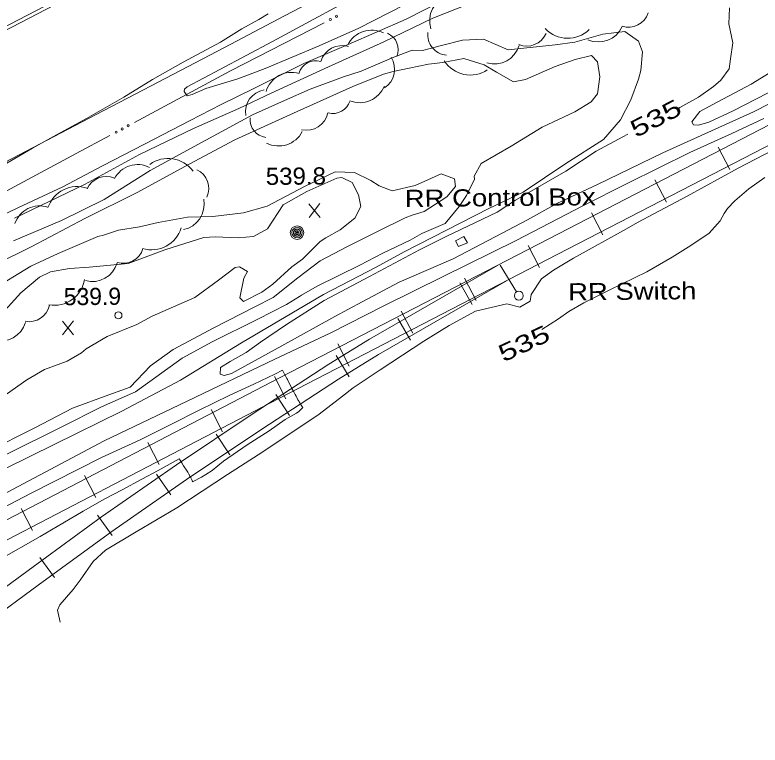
# Model space of a CAD drawing. Extents: x 2361284 to 2366480, y 6976556 to 6985346.
# Drawn here: x 2362119.1 to 2362327.9, y 6977542.1 to 6977746.6 of the extents above; entities that cross this region are included whole.
import ezdxf
from ezdxf.enums import TextEntityAlignment as Align

# ---------------------------------------------------------------- set-up
doc = ezdxf.new("R2010")
doc.units = 0
doc.header["$LTSCALE"] = 1.9
for name, color, linetype, lineweight in [('12', 7, 'Continuous', 13), ('13', 7, 'Continuous', 13), ('16', 7, 'Continuous', 13), ('21', 7, 'Continuous', 13), ('29', 7, 'Continuous', 13), ('3', 7, 'Continuous', 13), ('4', 7, 'Continuous', 13), ('8', 7, 'Continuous', 13)]:
    doc.layers.add(name, color=color, linetype=linetype, lineweight=lineweight)

msp = doc.modelspace()

# ---------------------------------------------------------------- linework, layer by layer
at = {"layer": '12'}
for p, q in [((2362204.611, 6977689.893), (2362201.494, 6977693.744)), ((2362201.531, 6977689.864), (2362204.574, 6977693.773)), ((2362135.509, 6977657.025), (2362132.392, 6977660.876)), ((2362132.429, 6977656.996), (2362135.472, 6977660.905))]:
    msp.add_line(p, q, dxfattribs=at)
for points in [[(2362250.413, 6977751.35), (2362236.205, 6977745.685), (2362222.488, 6977739.094), (2362207.004, 6977732.116), (2362190.863, 6977724.672), (2362181.803, 6977720.446), (2362169.105, 6977714.835), (2362154.044, 6977707.521), (2362138.623, 6977699.164), (2362118.932, 6977689.667)], [(2362305.209, 6977720.51), (2362305.447, 6977720.643), (2362310.631, 6977723.561), (2362314.883, 6977726.532), (2362316.935, 6977728.381), (2362319.226, 6977731.483), (2362319.668, 6977734.357), (2362320.255, 6977738.813), (2362319.186, 6977744.074), (2362319.332, 6977748.606)], [(2362344.044, 6977728.609), (2362326.07, 6977719.438), (2362300.627, 6977707.995), (2362282.351, 6977699.101), (2362270.991, 6977693.762), (2362262.705, 6977689.204), (2362253.639, 6977684.457), (2362241.907, 6977678.296), (2362226.789, 6977671.741), (2362216.379, 6977666.281), (2362208.758, 6977662.15), (2362193.855, 6977653.948), (2362179.749, 6977646.242), (2362177.705, 6977645.633), (2362176.591, 6977646.022), (2362176.684, 6977647.843), (2362179.448, 6977649.549), (2362183.863, 6977652.062), (2362187.936, 6977654.931), (2362195.209, 6977659.911), (2362205.796, 6977666.611), (2362218.422, 6977673.401), (2362232.462, 6977680.866), (2362239.976, 6977684.597), (2362254.233, 6977691.353), (2362259.361, 6977694.751), (2362273.525, 6977702.877), (2362281.942, 6977708.458), (2362289.475, 6977712.509), (2362290.868, 6977713.213)], [(2362329.265, 6977701.127), (2362324.775, 6977697.863), (2362322.82, 6977696.195), (2362320.816, 6977694.576), (2362318.798, 6977692.357), (2362317.881, 6977690.968), (2362316.77, 6977688.918), (2362313.613, 6977685.508), (2362308.525, 6977682.049), (2362303.235, 6977678.799), (2362296.194, 6977674.621), (2362285.833, 6977669.582), (2362278.496, 6977665.952), (2362274.359, 6977663.513), (2362271.458, 6977661.496), (2362266.797, 6977658.471)]]:
    msp.add_lwpolyline(points, dxfattribs=at)
at = {"layer": '13'}
for points in [[(2362328.584, 6977761.985), (2362324.527, 6977761.735), (2362317.603, 6977761.199), (2362312.271, 6977761.438), (2362306.199, 6977761.521), (2362301.199, 6977763.593), (2362297.881, 6977765.453), (2362293.347, 6977767.97), (2362288.973, 6977769.538), (2362282.81, 6977768.67), (2362268.26, 6977764.39), (2362256.735, 6977759.6), (2362243.546, 6977753.055), (2362228.728, 6977745.444), (2362212.494, 6977738.309), (2362200.085, 6977732.97), (2362186.189, 6977726.128), (2362176.843, 6977721.549), (2362168.214, 6977717.037), (2362155.417, 6977710.425), (2362143.644, 6977704.322), (2362132.559, 6977698.497), (2362119.865, 6977692.575), (2362112.657, 6977689.097)], [(2362220.298, 6977754.914), (2362191.295, 6977739.207), (2362176.55, 6977731.287), (2362167.355, 6977726.429), (2362166.59, 6977725.862), (2362166.547, 6977725.131), (2362167.369, 6977723.959), (2362168.725, 6977724.362), (2362172.609, 6977726.029), (2362181.554, 6977728.704), (2362189.216, 6977731.637), (2362204.368, 6977737.961), (2362215.481, 6977742.858), (2362228.449, 6977749.511)], [(2362112.867, 6977702.84), (2362123.975, 6977709.306), (2362130.761, 6977712.99), (2362139.158, 6977717.58), (2362149.631, 6977723.58), (2362157.665, 6977728.487), (2362166.279, 6977733.339), (2362176.657, 6977738.948), (2362182.711, 6977742.677), (2362187.436, 6977745.352), (2362190.071, 6977746.907)], [(2362118.733, 6977683.305), (2362132.169, 6977689.073), (2362144.103, 6977694.945), (2362156.987, 6977703.019), (2362172.557, 6977711.538), (2362185.63, 6977718.662), (2362194.622, 6977722.648), (2362201.864, 6977725.797), (2362211.19, 6977729.296), (2362216.115, 6977730.853), (2362225.259, 6977734.77), (2362230.381, 6977736.709), (2362233.302, 6977736.606), (2362238.667, 6977738.087), (2362244.535, 6977739.513), (2362250.452, 6977739.86), (2362257.361, 6977736.875), (2362270.479, 6977738.22), (2362276.032, 6977738.973), (2362283.861, 6977741.207), (2362290.015, 6977741.956), (2362293.86, 6977739.232), (2362294.928, 6977736.252), (2362294.538, 6977730.998)], [(2362113.744, 6977676.827), (2362123.827, 6977681.793), (2362138.714, 6977689.595), (2362153.325, 6977696.863), (2362167.96, 6977704.844), (2362180.686, 6977711.655), (2362198.203, 6977719.552), (2362213.806, 6977726.591), (2362222.405, 6977729.982), (2362225.067, 6977730.768), (2362229.599, 6977731.721), (2362235.008, 6977732.822), (2362239.033, 6977733.321), (2362244.864, 6977734.366), (2362250.601, 6977732.611), (2362254.021, 6977730.563), (2362258.806, 6977727.868), (2362262.22, 6977728.551), (2362270.446, 6977732.209), (2362276.058, 6977734.093), (2362280.717, 6977735.277), (2362282.344, 6977733.463), (2362283.044, 6977729.259), (2362282.39, 6977724.503), (2362280.539, 6977722.289), (2362275.967, 6977719.461), (2362266.807, 6977715.184), (2362258.198, 6977709.812), (2362249.774, 6977704.982), (2362247.767, 6977701.432), (2362247.865, 6977700.653), (2362245.658, 6977696.051), (2362243.547, 6977692.991), (2362239.692, 6977688.225), (2362233.169, 6977685.383), (2362229.827, 6977683.531), (2362222.241, 6977679.929), (2362215.761, 6977676.557), (2362203.778, 6977670.692), (2362199.412, 6977668.1), (2362198.795, 6977667.764)], [(2362294.538, 6977731.028), (2362293.801, 6977728.601), (2362291.696, 6977722.791), (2362288.83, 6977717.203), (2362284.031, 6977711.698), (2362273.465, 6977704.977), (2362261.501, 6977696.952), (2362251.914, 6977692.36), (2362228.128, 6977680.275), (2362220.348, 6977676), (2362205.541, 6977668.278), (2362182.547, 6977654.75), (2362165.476, 6977644.326), (2362149.037, 6977635.66), (2362130.105, 6977626.299), (2362109.729, 6977616.365)], [(2362333.295, 6977726.367), (2362320.356, 6977719.793), (2362313.567, 6977716.569), (2362310.675, 6977715.701), (2362309.274, 6977715.828), (2362308.797, 6977716.633), (2362311.049, 6977719.525), (2362315.924, 6977722.201), (2362325.386, 6977727.231), (2362330.706, 6977730.502)], [(2362328.927, 6977717.615), (2362320.037, 6977713.36), (2362308.248, 6977708.108), (2362290.899, 6977699.472), (2362278.278, 6977693.111), (2362259.519, 6977683.403), (2362239.272, 6977673.459), (2362222.522, 6977665.1), (2362207.602, 6977657.598), (2362191.921, 6977650.238), (2362167.382, 6977638.444), (2362144.066, 6977627.302), (2362119.957, 6977614.552), (2362092.792, 6977600.133), (2362068.25, 6977587.669), (2362053.869, 6977580.261), (2362037.52, 6977572.627), (2362019.998, 6977564.369), (2361997.288, 6977552.682), (2361982.369, 6977545.171), (2361955.553, 6977530.904)], [(2362331.503, 6977708.699), (2362321.81, 6977703.656), (2362307.454, 6977695.899), (2362293.523, 6977688.457), (2362290.461, 6977686.668), (2362275.667, 6977678.477), (2362270.018, 6977675.162), (2362266.692, 6977672.68), (2362263.784, 6977668.292), (2362263.502, 6977666.449), (2362260.566, 6977664.771), (2362256.938, 6977665.677), (2362248.207, 6977663.635), (2362240.805, 6977659.614), (2362233.716, 6977655.257), (2362221.461, 6977647.239), (2362213.838, 6977642.156), (2362210.88, 6977639.868), (2362204.349, 6977634.816), (2362197.84, 6977630.453), (2362187.245, 6977623.402), (2362178.658, 6977617.92), (2362164.435, 6977608.584), (2362153.099, 6977601.877), (2362144.457, 6977596.724), (2362141.025, 6977593.519), (2362137.342, 6977588.291), (2362135.441, 6977585.747), (2362131.663, 6977581.371), (2362131.049, 6977579.881), (2362131.778, 6977576.553)], [(2362112.146, 6977669.31), (2362123.53, 6977676.28), (2362131.237, 6977679.783), (2362142.342, 6977684.549), (2362143.889, 6977684.904), (2362148.145, 6977686.374), (2362153.967, 6977687.23), (2362159.226, 6977688.45), (2362167.422, 6977689.928), (2362174.561, 6977690.146), (2362183.151, 6977691.168), (2362189.753, 6977693.069), (2362200.232, 6977698.56), (2362208.883, 6977702.623), (2362214.265, 6977702.484), (2362218.788, 6977700.197), (2362221.202, 6977698.76), (2362224.826, 6977697.303), (2362231.271, 6977698.875), (2362238.5, 6977702.094), (2362242.264, 6977700.67), (2362242.535, 6977698.522), (2362240.101, 6977695.688), (2362233.802, 6977691.567), (2362230.39, 6977690.527)], [(2362171.996, 6977684.291), (2362175.185, 6977684.451), (2362181.617, 6977684.203), (2362185.994, 6977684.564), (2362189.864, 6977686.701), (2362194.3, 6977693.393), (2362200.916, 6977697.166), (2362209.329, 6977700.917), (2362210.742, 6977701.072), (2362213.581, 6977699.677), (2362215.364, 6977696.253), (2362215.995, 6977692.999), (2362214.307, 6977689.654), (2362210.257, 6977686.445), (2362206.209, 6977684.206), (2362204.679, 6977683.152), (2362199.666, 6977678.204), (2362196.736, 6977676.086), (2362191.381, 6977671.194), (2362188.292, 6977668.994), (2362183.177, 6977666.396), (2362182.157, 6977667.426), (2362183.215, 6977672.916), (2362184.237, 6977674.766), (2362182.006, 6977676.097), (2362180.816, 6977675.854), (2362176.131, 6977672.299), (2362169.486, 6977667.466), (2362157.565, 6977662.233), (2362153.227, 6977659.882), (2362144.968, 6977656.583), (2362139.061, 6977653.086)], [(2362230.39, 6977690.527), (2362228.437, 6977689.768), (2362220.673, 6977685.984), (2362212.082, 6977681.692), (2362204.66, 6977677.781), (2362198.385, 6977672.991), (2362191.427, 6977667.474), (2362186.361, 6977664.856), (2362174.788, 6977658.977), (2362163.483, 6977652.958), (2362157.097, 6977648.377), (2362151.344, 6977642.362), (2362145.403, 6977640.265), (2362135.219, 6977636.468), (2362124.679, 6977631.018), (2362121.127, 6977629.244), (2362119.097, 6977628.165)], [(2362115.466, 6977662.923), (2362120.791, 6977668.753), (2362126, 6977673.217), (2362129.094, 6977674.702), (2362134.417, 6977675.602), (2362139.883, 6977675.994), (2362150.784, 6977676.979), (2362161.078, 6977680.807), (2362171.996, 6977684.291)], [(2362198.795, 6977667.764), (2362195.225, 6977665.51), (2362187.204, 6977661.405), (2362174.404, 6977655.103), (2362165.947, 6977650.491), (2362152.886, 6977641.066), (2362143.366, 6977636.856), (2362132.278, 6977631.24), (2362116.592, 6977623.481), (2362105.29, 6977617.153), (2362093.967, 6977611.245), (2362082.793, 6977605.148), (2362071.21, 6977598.038), (2362061.805, 6977593.348), (2362049.219, 6977587.518), (2362042.508, 6977584.503), (2362030.305, 6977578.477), (2362015.754, 6977571.009), (2362001.042, 6977563.858), (2361988.884, 6977559.282), (2361982.131, 6977555.528), (2361973.627, 6977550.497), (2361966.396, 6977546.369), (2361954.462, 6977539.474)], [(2362139.061, 6977653.086), (2362137.791, 6977651.983), (2362133.703, 6977649.684), (2362127.335, 6977647.284), (2362122.453, 6977644.377), (2362116.731, 6977640.383)], [(2362194.06, 6977647.118), (2362191.911, 6977645.978), (2362185.997, 6977643.231), (2362179.098, 6977640.066), (2362170.765, 6977635.946), (2362162.923, 6977632.013), (2362154.214, 6977627.648), (2362143.321, 6977622.645), (2362123.645, 6977612.657), (2362113.394, 6977607.398), (2362096.296, 6977598.737), (2362077.08, 6977589.733), (2362062.262, 6977583.071), (2362043.512, 6977573.574), (2362023.038, 6977563.307), (2362003.91, 6977553.565), (2361988.823, 6977545.692), (2361956.861, 6977529.117)], [(2362199.741, 6977636.662), (2362199.469, 6977637.086), (2362199.334, 6977637.298), (2362199.134, 6977637.618), (2362199.002, 6977637.832), (2362198.936, 6977637.94), (2362198.84, 6977638.101), (2362198.712, 6977638.318), (2362198.649, 6977638.427), (2362198.556, 6977638.591), (2362198.42, 6977638.839), (2362198.061, 6977639.505), (2362197.883, 6977639.838), (2362197.616, 6977640.339), (2362197.218, 6977641.091), (2362196.824, 6977641.844), (2362196.628, 6977642.222), (2362196.231, 6977642.995), (2362195.702, 6977644.027), (2362195.435, 6977644.541), (2362195.284, 6977644.828), (2362194.981, 6977645.402), (2362194.676, 6977645.975), (2362194.472, 6977646.357), (2362194.06, 6977647.118)], [(2362199.741, 6977636.662), (2362198.623, 6977635.585), (2362198.006, 6977635.116), (2362194.842, 6977633.276), (2362190.321, 6977630.152), (2362184.158, 6977626.243), (2362177.533, 6977621.66), (2362174.377, 6977619.07), (2362172.625, 6977617.868), (2362171.413, 6977617.141), (2362168.887, 6977615.837)], [(2362119.097, 6977628.165), (2362116.887, 6977627.064)], [(2362165.145, 6977622.282), (2362159.205, 6977619.076), (2362154.609, 6977616.592), (2362149.166, 6977613.66), (2362144.281, 6977611.063), (2362138.173, 6977607.654), (2362132.555, 6977604.272), (2362126.209, 6977600.581), (2362114.541, 6977594.06), (2362108.623, 6977590.673), (2362096.354, 6977584.255), (2362080.267, 6977575.303), (2362061.337, 6977564.732), (2362049.297, 6977558.317), (2362025.954, 6977545.905), (2362012.707, 6977539.168)], [(2362168.926, 6977615.858), (2362168.806, 6977616.125), (2362168.746, 6977616.259), (2362168.654, 6977616.458), (2362168.512, 6977616.756), (2362168.416, 6977616.953), (2362168.367, 6977617.052), (2362168.292, 6977617.198), (2362168.19, 6977617.393), (2362168.138, 6977617.49), (2362168.059, 6977617.634), (2362167.978, 6977617.778), (2362167.937, 6977617.849), (2362167.872, 6977617.96), (2362167.741, 6977618.18), (2362167.609, 6977618.398), (2362167.519, 6977618.544), (2362167.338, 6977618.833), (2362166.369, 6977620.37), (2362165.883, 6977621.137), (2362165.557, 6977621.647), (2362165.392, 6977621.901), (2362165.145, 6977622.282)]]:
    msp.add_lwpolyline(points, dxfattribs=at)
at = {"layer": '16'}
for centre, radius, start, end in [((2362242.558, 6977744.927), 7.264, 107.50601, 197.50601), ((2362291.049, 6977748.989), 5.805, 251.89042, 341.89042), ((2362219.051, 6977734.894), 7.451, 63.42832, 153.42832), ((2362274.029, 6977748.783), 8.712, 223.68572, 313.68572), ((2362282.645, 6977746.291), 7.264, 245.92925, 335.92925), ((2362221.557, 6977736.888), 4.965, 336.93948, 66.93948), ((2362240.59, 6977741.076), 5.805, 174.16714, 264.16714), ((2362262.594, 6977743.677), 5.805, 246.69066, 336.69066), ((2362210.795, 6977731.811), 6.212, 73.38523, 163.38523), ((2362253.424, 6977740.138), 7.264, 253.60201, 343.60201), ((2362203.404, 6977728.816), 4.965, 73.38523, 163.38523), ((2362219.267, 6977731.387), 6.212, 302.73514, 32.73514), ((2362246.721, 6977738.487), 8.712, 213.10286, 303.10286), ((2362196.609, 6977723.056), 7.451, 73.38523, 163.38523), ((2362189.933, 6977719.494), 6.212, 99.57389, 189.57389), ((2362215.741, 6977729.489), 7.451, 247.80097, 337.80097), ((2362208.232, 6977723.971), 4.965, 253.63569, 343.63569), ((2362200.741, 6977720.51), 6.212, 257.81103, 347.81103), ((2362189.954, 6977717.25), 4.965, 173.95686, 263.95686), ((2362192.988, 6977717.355), 7.451, 242.90879, 332.90879), ((2362153.47, 6977697.472), 7.243, 62.66874, 152.66874), ((2362161.972, 6977697.73), 8.687, 35.99096, 125.99096), ((2362167.624, 6977697.999), 5.788, 335.11363, 65.11363), ((2362144.675, 6977695.574), 5.788, 66.58801, 156.58801), ((2362136.554, 6977689.856), 8.687, 71.18672, 161.18672), ((2362164.882, 6977693.582), 7.243, 281.18119, 11.18119), ((2362125.956, 6977685.884), 7.243, 71.23983, 161.23983), ((2362157.375, 6977689.518), 8.687, 253.1889, 343.1889), ((2362149.429, 6977682.831), 5.788, 253.1889, 343.1889), ((2362140.797, 6977679.191), 7.243, 254.18523, 344.18523), ((2362130.064, 6977673.973), 8.687, 260.36399, 350.36399), ((2362123.067, 6977666.492), 5.788, 258.60124, 348.60124), ((2362115.115, 6977662.546), 7.243, 253.77657, 343.77657)]:
    msp.add_arc(centre, radius, start, end, dxfattribs=at)
at = {"layer": '21'}
for points in [[(2362205.717, 6977744.425), (2362179.533, 6977730.935), (2362152.598, 6977716.528)], [(2362145.683, 6977712.832), (2362136.281, 6977707.793), (2362093.049, 6977684.611), (2362092.801, 6977684.478)]]:
    msp.add_lwpolyline(points, dxfattribs=at)
for centre in [(2362209.192, 6977746.213), (2362207.485, 6977745.334), (2362149.135, 6977714.667), (2362150.828, 6977715.573), (2362147.442, 6977713.761)]:
    msp.add_circle(centre, 0.3, dxfattribs=at)
at = {"layer": '29'}
for p, q in [((2362316.214, 6977709.563), (2362319.423, 6977703.344)), ((2362298.439, 6977700.394), (2362301.649, 6977694.173)), ((2362280.666, 6977691.225), (2362283.875, 6977685.005)), ((2362262.893, 6977682.045), (2362266.102, 6977675.834)), ((2362255.091, 6977676.562), (2362259.666, 6977669.056)), ((2362243.781, 6977671.562), (2362247.259, 6977665.495)), ((2362245.119, 6977672.865), (2362248.338, 6977666.645)), ((2362227.355, 6977663.687), (2362230.565, 6977657.467)), ((2362226.435, 6977661.608), (2362229.923, 6977655.541)), ((2362209.581, 6977654.507), (2362212.8, 6977648.286)), ((2362209.092, 6977651.231), (2362212.789, 6977645.286)), ((2362191.807, 6977645.317), (2362195.027, 6977639.107)), ((2362192.195, 6977640.29), (2362196.021, 6977634.427)), ((2362174.055, 6977636.098), (2362177.284, 6977629.888)), ((2362175.461, 6977629.221), (2362179.346, 6977623.397)), ((2362156.311, 6977626.878), (2362159.54, 6977620.669)), ((2362138.558, 6977617.649), (2362141.787, 6977611.44)), ((2362158.806, 6977617.972), (2362162.791, 6977612.209)), ((2362120.815, 6977608.429), (2362124.044, 6977602.221)), ((2362142.264, 6977606.484), (2362146.378, 6977600.823)), ((2362126.095, 6977594.71), (2362130.21, 6977589.049))]:
    msp.add_line(p, q, dxfattribs=at)
for points in [[(2361704.201, 6977390.867), (2361755.38, 6977417.515), (2361806.58, 6977444.143), (2361916.543, 6977501.222), (2362026.516, 6977558.29), (2362109.889, 6977601.626), (2362193.271, 6977644.961), (2362268.744, 6977683.951), (2362344.238, 6977722.911), (2362401.082, 6977752.352), (2362457.884, 6977781.834)], [(2361706.503, 6977386.428), (2361757.683, 6977413.077), (2361808.882, 6977439.705), (2361918.845, 6977496.783), (2362028.819, 6977553.852), (2362112.191, 6977597.188), (2362195.563, 6977640.512), (2362271.037, 6977679.503), (2362346.531, 6977718.462), (2362403.373, 6977747.905), (2362460.186, 6977777.396)], [(2361717.179, 6977365.888), (2361828.443, 6977423.91), (2361937.078, 6977480.756), (2361990.413, 6977507.865), (2362005.787, 6977516.031), (2362020.877, 6977524.505), (2362035.865, 6977533.248), (2362050.84, 6977542.211), (2362065.514, 6977551.481), (2362079.993, 6977560.969), (2362094.463, 6977570.678), (2362108.638, 6977580.682), (2362124.18, 6977592.081), (2362143.388, 6977606.065), (2362164.361, 6977620.605), (2362185.567, 6977634.778), (2362207.086, 6977648.802), (2362218.419, 6977655.851), (2362254.355, 6977676.484)], [(2361719.481, 6977361.45), (2361830.755, 6977419.472), (2361939.361, 6977476.307), (2361992.715, 6977503.426), (2362008.179, 6977511.634), (2362023.359, 6977520.158), (2362038.406, 6977528.942), (2362053.451, 6977537.945), (2362068.214, 6977547.267), (2362082.753, 6977556.795), (2362097.291, 6977566.555), (2362111.557, 6977576.621), (2362125.589, 6977586.914), (2362125.618, 6977586.944), (2362146.277, 6977601.982), (2362167.17, 6977616.471), (2362188.317, 6977630.603), (2362209.765, 6977644.577), (2362220.98, 6977651.554), (2362256.836, 6977672.146)]]:
    msp.add_lwpolyline(points, dxfattribs=at)
msp.add_circle((2362260.309, 6977667.984), 1.26, dxfattribs=at)
at = {"layer": '3'}
for points in [[(2361749.171, 6977552.323), (2361749.138, 6977552.303), (2361795.597, 6977576.746), (2362013.891, 6977690.167), (2362206.999, 6977790.39), (2362401.822, 6977891.177)], [(2361749.586, 6977551.457), (2361749.586, 6977551.457), (2361796.045, 6977575.901), (2362014.329, 6977689.312), (2362207.437, 6977789.534), (2362402.259, 6977890.321)], [(2362350.008, 6977827.747), (2362296.604, 6977799.852), (2362279.622, 6977790.966), (2362245.675, 6977773.162), (2362223.05, 6977761.28), (2362192.884, 6977745.439), (2362177.797, 6977737.524), (2362155.161, 6977725.665), (2362143.838, 6977719.744), (2362128.101, 6977711.529), (2362096.61, 6977695.131)]]:
    msp.add_lwpolyline(points, dxfattribs=at)
at = {"layer": '4'}
for centre, radius in [((2362198.155, 6977685.64), 1.9), ((2362198.155, 6977685.64), 1.442), ((2362198.155, 6977685.64), 0.539), ((2362198.155, 6977685.64), 0.192), ((2362148.095, 6977662.473), 1)]:
    msp.add_circle(centre, radius, dxfattribs=at)
for start, end in [(174.71552, 185.96556), (163.46611, 174.71615), (152.21535, 163.46538), (140.96646, 152.21649), (129.71376, 140.96379), (118.46406, 129.71409), (107.21593, 118.46597), (95.96582, 107.21585), (84.71553, 95.96557), (73.46552, 84.71555), (62.21535, 73.46538), (50.96397, 62.214), (39.71588, 50.96591), (28.46656, 39.7166), (17.21479, 28.46483), (5.96345, 17.21348), (354.71553, 5.96557), (185.96287, 197.21291), (197.21479, 208.46483), (208.46822, 219.71826), (219.71376, 230.96379), (230.96397, 242.214), (242.21812, 253.46815), (253.46258, 264.71261), (264.71553, 275.96557), (275.96582, 287.21585), (287.21593, 298.46597), (298.46406, 309.71409), (309.71589, 320.96592), (320.96646, 332.21649), (332.21419, 343.46422), (343.46611, 354.71615)]:
    msp.add_arc((2362198.155, 6977685.64), 0.973, start, end, dxfattribs=at)
at = {"layer": '8'}
msp.add_lwpolyline([(2362245.914, 6977682.824), (2362244.898, 6977684.534), (2362242.529, 6977683.352), (2362243.404, 6977681.77)], close=True, dxfattribs=at)

# ---------------------------------------------------------------- texts
at = {"layer": '12', "width": 1.4}
for rotation, p in [(27.332, (2362299.772, 6977715.554)), (25.147, (2362262.783, 6977652.45))]:
    msp.add_text(' 535 ', height=4.8, rotation=rotation, dxfattribs=at).set_placement(p, align=Align.CENTER)
at = {"layer": '12', "width": 1.05}
msp.add_text('539.8', height=4.799, rotation=0.545, dxfattribs=at).set_placement((2362189.417, 6977698.987))
at = {"layer": '12'}
msp.add_text('539.9', height=4.799, rotation=0.545, dxfattribs=at).set_placement((2362132.795, 6977665.297))
at = {"layer": '29', "width": 1.2}
msp.add_text('RR Switch', height=4.799, rotation=0.545, dxfattribs=at).set_placement((2362274.139, 6977666.67))
at = {"layer": '8', "width": 1.2}
msp.add_text('RR Control Box', height=4.799, rotation=0.545, dxfattribs=at).set_placement((2362228.358, 6977692.816))

doc.saveas('drawing.dxf')
